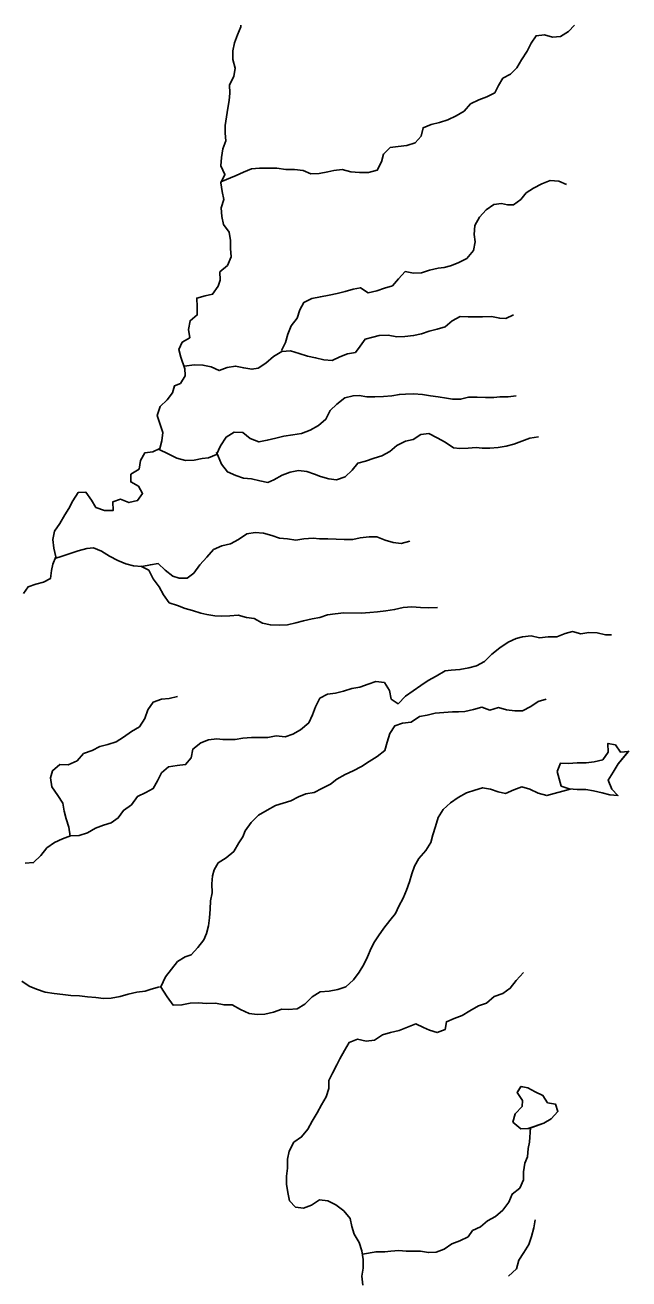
# Model space of a CAD drawing. Extents: x 0 to 34, y 0 to 22.
# Drawn here: x 14.298 to 15.247, y 8.496 to 10.465 of the extents above; entities that cross this region are included whole.
import ezdxf

# ---------------------------------------------------------------- set-up
doc = ezdxf.new("R2010")
doc.units = 0
doc.layers.add('GM_X_Minor_Lake', color=7, linetype='Continuous')
doc.layers.add('GM_X_Minor_River', color=7, linetype='Continuous')

msp = doc.modelspace()

# ---------------------------------------------------------------- linework, layer by layer
at = {"layer": 'GM_X_Minor_Lake'}
for points in [[(15.2466, 9.3241), (15.2338, 9.323), (15.2261, 9.3343), (15.2142, 9.3365), (15.2147, 9.3228), (15.2061, 9.3106), (15.1928, 9.3078), (15.1799, 9.3062), (15.1662, 9.3061), (15.1525, 9.3052), (15.1396, 9.3055), (15.1343, 9.2925), (15.1408, 9.2697)], [(15.246, 9.324), (15.2338, 9.323), (15.2261, 9.3343), (15.2142, 9.3365), (15.2147, 9.3228), (15.2061, 9.3106), (15.1928, 9.3078), (15.1799, 9.3062), (15.1662, 9.3061), (15.1525, 9.3052), (15.1396, 9.3055), (15.1343, 9.2925), (15.1408, 9.2695)], [(15.1406, 9.2697), (15.1532, 9.2653), (15.1658, 9.2642), (15.1795, 9.264), (15.1916, 9.2621), (15.2054, 9.2588), (15.2172, 9.2559), (15.2301, 9.2548), (15.2202, 9.265), (15.2147, 9.2787), (15.2226, 9.2913), (15.2305, 9.3047), (15.2473, 9.3249)], [(15.1408, 9.2697), (15.1532, 9.2653), (15.1658, 9.2642), (15.1795, 9.264), (15.1916, 9.2621), (15.2054, 9.2588), (15.2172, 9.2559), (15.2301, 9.2548), (15.2202, 9.265), (15.2147, 9.2787), (15.2226, 9.2913), (15.2305, 9.3047), (15.2466, 9.3241)], [(15.0776, 8.7976), (15.0718, 8.7882), (15.0799, 8.776), (15.0793, 8.7665), (15.0683, 8.755), (15.065, 8.7417), (15.0776, 8.7315), (15.0891, 8.7316)], [(15.0775, 8.7975), (15.0718, 8.7882), (15.0799, 8.776), (15.0793, 8.7665), (15.0683, 8.755), (15.065, 8.7417), (15.0776, 8.7315), (15.0909, 8.7316)], [(15.0891, 8.7316), (15.1137, 8.7402), (15.1251, 8.7471), (15.1356, 8.7586), (15.1321, 8.77), (15.1195, 8.7722), (15.1122, 8.7839), (15.1, 8.7895), (15.0885, 8.7959), (15.0776, 8.7976)], [(15.0905, 8.7321), (15.1137, 8.7402), (15.1251, 8.7471), (15.1356, 8.7586), (15.1321, 8.77), (15.1195, 8.7722), (15.1122, 8.7839), (15.1, 8.7895), (15.0885, 8.7959), (15.0781, 8.7976)]]:
    msp.add_lwpolyline(points, dxfattribs=at)
at = {"layer": 'GM_X_Minor_River'}
for points in [[(14.5493, 9.9251), (14.543, 9.9431), (14.5398, 9.9552), (14.5454, 9.9667), (14.5572, 9.9736), (14.5552, 9.9865), (14.5577, 10.0003), (14.569, 10.0095), (14.5686, 10.0224), (14.5681, 10.0361), (14.5814, 10.0396), (14.5931, 10.042), (14.6018, 10.0546), (14.6047, 10.0642), (14.6046, 10.0771), (14.6163, 10.0871), (14.6223, 10.1009), (14.6211, 10.1138), (14.6214, 10.1264), (14.619, 10.1397), (14.6101, 10.1514), (14.6077, 10.1639), (14.6065, 10.1776), (14.6106, 10.1906), (14.6082, 10.2035), (14.6062, 10.2168), (14.6125, 10.2298), (14.606, 10.2435), (14.607, 10.2568), (14.6092, 10.2702), (14.614, 10.2828), (14.6128, 10.2949), (14.6127, 10.3071), (14.6148, 10.3208), (14.617, 10.3342), (14.6192, 10.3464), (14.6199, 10.3578), (14.6198, 10.3711), (14.6265, 10.3837), (14.6283, 10.3971), (14.6251, 10.4107), (14.6247, 10.4244), (14.6276, 10.437), (14.6324, 10.4492), (14.6373, 10.4622), (14.6374, 10.4647)], [(14.6062, 10.2187), (14.63, 10.2284), (14.6418, 10.2335), (14.6543, 10.2389), (14.6668, 10.2401), (14.6805, 10.2402), (14.6942, 10.24), (14.7079, 10.2378), (14.7216, 10.2379), (14.7353, 10.2365), (14.7476, 10.2312), (14.7605, 10.2317), (14.7742, 10.2345), (14.7836, 10.2365), (14.7966, 10.2377), (14.8103, 10.2344), (14.824, 10.233), (14.8381, 10.2331), (14.8517, 10.237), (14.8585, 10.25), (14.8618, 10.2622), (14.872, 10.2722), (14.8845, 10.2742), (14.8982, 10.2758), (14.9115, 10.2797), (14.9209, 10.2904), (14.9238, 10.3034), (14.9363, 10.3088), (14.9496, 10.3116), (14.9625, 10.3159), (14.9758, 10.3221), (14.9883, 10.3294), (14.9985, 10.3409), (15.0114, 10.3475), (15.0239, 10.3521), (15.0364, 10.3583), (15.0424, 10.3698), (15.0491, 10.3812), (15.0612, 10.3874), (15.071, 10.3974), (15.0786, 10.41), (15.0872, 10.4238), (15.0936, 10.4364), (15.1015, 10.4479), (15.1148, 10.4495), (15.127, 10.4458), (15.1399, 10.4467), (15.1524, 10.4544), (15.1616, 10.4647)], [(14.7015, 9.9534), (14.7075, 9.9664), (14.7115, 9.9794), (14.7164, 9.9923), (14.7262, 10.0046), (14.7303, 10.0176), (14.7362, 10.029), (14.7491, 10.0352), (14.7624, 10.038), (14.7761, 10.0404), (14.7886, 10.0431), (14.8015, 10.0463), (14.8141, 10.0502), (14.8254, 10.0522), (14.8373, 10.0443), (14.851, 10.0474), (14.8631, 10.0517), (14.8756, 10.0552), (14.8854, 10.066), (14.8956, 10.0775), (14.9086, 10.0753), (14.9215, 10.0758), (14.934, 10.0797), (14.9477, 10.0828), (14.9572, 10.084), (14.9667, 10.0864), (14.9788, 10.0914), (14.9924, 10.098), (15.003, 10.1106), (15.0055, 10.1244), (15.0039, 10.1358), (15.0053, 10.1499), (15.0125, 10.1629), (15.023, 10.1747), (15.0351, 10.1828), (15.0469, 10.1844), (15.0564, 10.1826), (15.0659, 10.1823), (15.0773, 10.1908), (15.0859, 10.2015), (15.0973, 10.2088), (15.1106, 10.2154), (15.1234, 10.2204), (15.1371, 10.2198), (15.1494, 10.2141)], [(14.5485, 9.929), (14.5647, 9.931), (14.5777, 9.9308), (14.5906, 9.9278), (14.6036, 9.9222), (14.6157, 9.9269), (14.629, 9.9292), (14.642, 9.9263), (14.6549, 9.9241), (14.6644, 9.9257), (14.6765, 9.9338), (14.689, 9.9442), (14.7019, 9.9523), (14.7156, 9.9531), (14.7293, 9.949), (14.7423, 9.945), (14.7548, 9.9424), (14.7678, 9.9391), (14.7807, 9.938), (14.7932, 9.9438), (14.805, 9.9485), (14.8175, 9.9505), (14.8247, 9.9604), (14.8326, 9.9712), (14.8451, 9.9747), (14.855, 9.977), (14.8687, 9.9775), (14.8824, 9.9753), (14.8953, 9.9754), (14.909, 9.9771), (14.9211, 9.9798), (14.9333, 9.9841), (14.9462, 9.9869), (14.9583, 9.9908), (14.9696, 10.0004), (14.9821, 10.0073), (14.9947, 10.0067), (15.0042, 10.0063), (15.0171, 10.0064), (15.0312, 10.0069), (15.0442, 10.0044), (15.0537, 10.0037), (15.0658, 10.0095)], [(14.2957, 9.572), (14.3032, 9.5827), (14.3153, 9.5869), (14.3275, 9.5897), (14.3381, 9.5955), (14.3399, 9.6084), (14.3421, 9.618), (14.3469, 9.6298), (14.3434, 9.6431), (14.3418, 9.6568), (14.3447, 9.6698), (14.353, 9.682), (14.3609, 9.6954), (14.3669, 9.7053), (14.3736, 9.7176), (14.3819, 9.7309), (14.394, 9.731), (14.4029, 9.7185), (14.4098, 9.7072), (14.4232, 9.7023), (14.4369, 9.7024), (14.4364, 9.7161), (14.4485, 9.72), (14.4615, 9.7148), (14.4752, 9.718), (14.4831, 9.7291), (14.4765, 9.7408), (14.4643, 9.7472), (14.4646, 9.7594), (14.4774, 9.7675), (14.48, 9.7808), (14.4867, 9.793), (14.4993, 9.7947), (14.5099, 9.7997), (14.5132, 9.8119), (14.5146, 9.8248), (14.5103, 9.8389), (14.5057, 9.8518), (14.5105, 9.8655), (14.5214, 9.8763), (14.5301, 9.887), (14.533, 9.8984), (14.5425, 9.9016), (14.5497, 9.9138), (14.5492, 9.926)], [(14.5079, 9.7988), (14.5244, 9.791), (14.5366, 9.7847), (14.5503, 9.781), (14.564, 9.7814), (14.5769, 9.7838), (14.5868, 9.785), (14.5993, 9.7905), (14.6057, 9.8042), (14.6143, 9.8176), (14.6268, 9.8253), (14.6405, 9.825), (14.652, 9.8152), (14.6657, 9.81), (14.679, 9.8128), (14.6923, 9.8159), (14.7052, 9.8191), (14.7189, 9.8211), (14.733, 9.8235), (14.7466, 9.8285), (14.7595, 9.8359), (14.7712, 9.8458), (14.7776, 9.8592), (14.7881, 9.8696), (14.801, 9.8792), (14.8139, 9.8827), (14.8234, 9.8828), (14.8356, 9.881), (14.8481, 9.8807), (14.8618, 9.8812), (14.8747, 9.8824), (14.8865, 9.8848), (14.896, 9.8849), (14.9089, 9.8857), (14.9227, 9.8843), (14.9356, 9.8825), (14.9474, 9.8811), (14.9604, 9.8789), (14.9703, 9.877), (14.9828, 9.8771), (14.9953, 9.8803), (15.009, 9.8804), (15.022, 9.8797), (15.0349, 9.8798), (15.0444, 9.8807), (15.0573, 9.8808), (15.0703, 9.8824)], [(14.5992, 9.7941), (14.6071, 9.7753), (14.6163, 9.7632), (14.6293, 9.7572), (14.6415, 9.7531), (14.6544, 9.7521), (14.6674, 9.7491), (14.6799, 9.7466), (14.6894, 9.7508), (14.7023, 9.7578), (14.7152, 9.7628), (14.7281, 9.7652), (14.741, 9.7638), (14.7533, 9.7597), (14.7628, 9.7559), (14.7758, 9.7522), (14.7879, 9.7504), (14.8012, 9.7555), (14.8122, 9.7658), (14.8212, 9.7769), (14.8333, 9.7801), (14.847, 9.7844), (14.8591, 9.7883), (14.8716, 9.7952), (14.8826, 9.8044), (14.8962, 9.8114), (14.9084, 9.8138), (14.9201, 9.8215), (14.9327, 9.8231), (14.946, 9.8167), (14.9586, 9.8096), (14.9716, 9.8009), (14.9815, 9.7995), (14.9948, 9.8003), (15.007, 9.8012), (15.0169, 9.8001), (15.0287, 9.8002), (15.0416, 9.8015), (15.0542, 9.8035), (15.0663, 9.8066), (15.0788, 9.8113), (15.0917, 9.8159), (15.1054, 9.8183)], [(14.345, 9.6271), (14.3568, 9.6307), (14.3693, 9.6349), (14.3818, 9.6388), (14.3955, 9.6428), (14.4058, 9.6436), (14.4184, 9.6387), (14.431, 9.6308), (14.444, 9.6241), (14.4569, 9.6185), (14.4688, 9.6155), (14.4817, 9.6145), (14.4954, 9.6173), (14.5075, 9.6189), (14.5186, 9.6087), (14.5305, 9.5993), (14.5404, 9.5959), (14.553, 9.596), (14.5636, 9.6041), (14.573, 9.6171), (14.5839, 9.629), (14.5945, 9.6412), (14.6073, 9.647), (14.621, 9.6502), (14.6335, 9.6568), (14.6471, 9.6656), (14.66, 9.668), (14.673, 9.6666), (14.6859, 9.6632), (14.6982, 9.6591), (14.7107, 9.6577), (14.724, 9.6559), (14.7366, 9.6579), (14.751, 9.6588), (14.7609, 9.6581), (14.7742, 9.6578), (14.7872, 9.6575), (14.7997, 9.6569), (14.8134, 9.657), (14.8252, 9.6594), (14.8389, 9.661), (14.851, 9.6611), (14.864, 9.6559), (14.877, 9.6521), (14.8895, 9.6507), (14.9028, 9.6542)], [(14.4802, 9.6149), (14.4928, 9.6089), (14.4997, 9.5952), (14.5093, 9.5823), (14.5159, 9.5698), (14.5248, 9.5573), (14.5377, 9.5533), (14.5499, 9.5484), (14.5614, 9.5454), (14.5743, 9.5414), (14.5839, 9.5391), (14.5968, 9.537), (14.6063, 9.5363), (14.62, 9.5368), (14.6333, 9.538), (14.6463, 9.5343), (14.6585, 9.5329), (14.6715, 9.5257), (14.684, 9.5228), (14.6977, 9.5221), (14.711, 9.523), (14.7239, 9.5261), (14.7361, 9.5289), (14.7494, 9.532), (14.7615, 9.5344), (14.7737, 9.5387), (14.7855, 9.5403), (14.7991, 9.5416), (14.8265, 9.541), (14.8402, 9.5422), (14.8524, 9.5435), (14.8653, 9.5447), (14.879, 9.5467), (14.8926, 9.5503), (14.9063, 9.5511), (14.92, 9.5501), (14.933, 9.5494), (14.9466, 9.5503)], [(15.2201, 9.5072), (15.2106, 9.5071), (15.1972, 9.5105), (15.1843, 9.5107), (15.1718, 9.5087), (15.1588, 9.5121), (15.147, 9.5093), (15.1342, 9.5039), (15.1205, 9.5042), (15.1068, 9.5022), (15.0939, 9.5055), (15.0798, 9.5038), (15.0703, 9.5015), (15.0574, 9.4957), (15.0446, 9.4865), (15.0318, 9.4769), (15.0201, 9.465), (15.008, 9.4584), (14.9955, 9.4553), (14.9818, 9.4525), (14.9681, 9.4517), (14.9586, 9.4505), (14.9446, 9.4424), (14.9318, 9.4354), (14.9204, 9.4277), (14.8962, 9.4108), (14.8846, 9.399), (14.8735, 9.4061), (14.8711, 9.4198), (14.863, 9.4322), (14.8497, 9.434), (14.8375, 9.4298), (14.8243, 9.4251), (14.8121, 9.4227), (14.7985, 9.4188), (14.7863, 9.4157), (14.7734, 9.4141), (14.7613, 9.4075), (14.755, 9.3942), (14.7501, 9.3816), (14.7442, 9.369), (14.7313, 9.3579), (14.7192, 9.3513), (14.7071, 9.3467), (14.693, 9.3485), (14.6801, 9.3461), (14.6543, 9.3459), (14.6406, 9.3446), (14.6285, 9.3426), (14.6186, 9.3429), (14.6091, 9.3425), (14.5996, 9.3439), (14.5866, 9.3423), (14.5745, 9.3377), (14.5621, 9.3277), (14.5591, 9.314), (14.5505, 9.3033), (14.5376, 9.3017), (14.5239, 9.3), (14.5126, 9.2904), (14.5066, 9.2779), (14.4999, 9.2656), (14.4881, 9.2595), (14.4749, 9.2533), (14.4655, 9.2403), (14.453, 9.2315), (14.4448, 9.2196), (14.4334, 9.2119), (14.4217, 9.208), (14.4088, 9.2037), (14.3963, 9.196), (14.3834, 9.1921), (14.3698, 9.1913), (14.3572, 9.187), (14.3448, 9.1812), (14.3327, 9.1728), (14.3229, 9.1605), (14.3116, 9.1494), (14.2983, 9.1485)], [(14.5378, 9.4104), (14.5249, 9.4072), (14.5127, 9.406), (14.4994, 9.4013), (14.4912, 9.3895), (14.4864, 9.3758), (14.4781, 9.3628), (14.4656, 9.3551), (14.4528, 9.3466), (14.4414, 9.3393), (14.4286, 9.335), (14.416, 9.3315), (14.4039, 9.3253), (14.3903, 9.3207), (14.3801, 9.3092), (14.3661, 9.303), (14.3532, 9.3033), (14.3415, 9.2937), (14.3385, 9.2823), (14.3406, 9.2686), (14.3498, 9.255), (14.3579, 9.2429), (14.3599, 9.23), (14.3631, 9.2182), (14.367, 9.2053), (14.3691, 9.1912)], [(15.1175, 9.4061), (15.1046, 9.4026), (15.0929, 9.3945), (15.0801, 9.3879), (15.0679, 9.3878), (15.055, 9.3892), (15.0424, 9.393), (15.0287, 9.3887), (15.0162, 9.3935), (15.0029, 9.39), (14.9892, 9.3868), (14.9797, 9.386), (14.9702, 9.3863), (14.9565, 9.3851), (14.9429, 9.3842), (14.93, 9.3811), (14.9182, 9.3791), (14.905, 9.3702), (14.8917, 9.3682), (14.8795, 9.3643), (14.8717, 9.3521), (14.8676, 9.3384), (14.8639, 9.3254), (14.8515, 9.3159), (14.839, 9.3082), (14.8269, 9.3005), (14.814, 9.2935), (14.8015, 9.2877), (14.7883, 9.2804), (14.7781, 9.2727), (14.7648, 9.2658), (14.7524, 9.2596), (14.7394, 9.2576), (14.7281, 9.2526), (14.716, 9.2464), (14.7038, 9.2429), (14.6917, 9.239), (14.6789, 9.2317), (14.6652, 9.224), (14.6535, 9.2125), (14.6442, 9.1995), (14.6404, 9.1899), (14.6341, 9.1804), (14.6262, 9.167), (14.6145, 9.1571), (14.602, 9.149), (14.5953, 9.1379), (14.5931, 9.1284), (14.5921, 9.1162), (14.5922, 9.1022), (14.59, 9.0892), (14.589, 9.0763), (14.588, 9.0626), (14.5865, 9.05), (14.5836, 9.0379), (14.5795, 9.0279), (14.5697, 9.0161), (14.5592, 9.0046), (14.5497, 9.0015), (14.538, 8.9942), (14.5282, 8.9823), (14.5192, 8.9701), (14.5119, 8.9543)], [(15.1547, 9.2647), (15.1181, 9.2548), (15.1048, 9.2585), (15.0918, 9.2645), (15.0788, 9.2682), (15.0663, 9.2635), (15.0535, 9.2577), (15.0416, 9.2607), (15.0298, 9.2648), (15.0173, 9.267), (15.0051, 9.2634), (14.9922, 9.2588), (14.979, 9.2515), (14.9669, 9.2434), (14.9552, 9.233), (14.9473, 9.22), (14.9433, 9.2063), (14.9392, 9.193), (14.9359, 9.1808), (14.928, 9.1682), (14.9171, 9.156), (14.9104, 9.1437), (14.9059, 9.1319), (14.9026, 9.1194), (14.8978, 9.106), (14.8926, 9.0938), (14.8858, 9.0812), (14.8806, 9.0694), (14.8716, 9.0583), (14.8622, 9.0465), (14.8539, 9.0346), (14.8476, 9.0251), (14.8423, 9.0151), (14.8364, 9.0014), (14.8308, 8.9892), (14.8236, 8.9774), (14.8146, 8.9651), (14.8026, 8.9544), (14.7897, 8.9501), (14.776, 8.9474), (14.7623, 8.9465), (14.7495, 8.9384), (14.7382, 8.9273), (14.7257, 8.9196), (14.712, 8.9187), (14.7017, 8.9194), (14.6889, 8.9144), (14.6752, 8.9116), (14.663, 8.9111), (14.6505, 8.9126), (14.6371, 8.9189), (14.6238, 8.926), (14.6112, 8.9259), (14.5975, 8.9289), (14.5838, 8.9284), (14.5701, 8.9294), (14.5576, 8.9286), (14.5447, 8.9258), (14.531, 8.9257), (14.5218, 8.9386), (14.5113, 8.9549)], [(14.293, 8.9634), (14.3048, 8.9555), (14.3163, 8.9506), (14.33, 8.9461), (14.3441, 8.944), (14.3578, 8.9425), (14.37, 8.9407), (14.3837, 8.9401), (14.3966, 8.9387), (14.4096, 8.9376), (14.4217, 8.9362), (14.4339, 8.9367), (14.448, 8.939), (14.4605, 8.9426), (14.4738, 8.9457), (14.4871, 8.9477), (14.4966, 8.9505), (14.5098, 8.9544)], [(15.0818, 8.9767), (15.0701, 8.9641), (15.0607, 8.9522), (15.049, 8.9438), (15.0354, 8.9391), (15.0233, 8.9287), (15.0108, 8.9245), (14.9975, 8.9168), (14.9854, 8.9094), (14.9725, 8.9048), (14.9604, 8.8994), (14.9583, 8.8872), (14.9458, 8.8825), (14.9339, 8.8862), (14.9244, 8.8903), (14.9126, 8.896), (14.8993, 8.8909), (14.886, 8.8855), (14.8724, 8.8827), (14.8599, 8.8788), (14.8474, 8.8704), (14.8345, 8.8688), (14.8208, 8.8721), (14.8075, 8.867), (14.8004, 8.8544), (14.7929, 8.8414), (14.7884, 8.8319), (14.7813, 8.8189), (14.7757, 8.8071), (14.7758, 8.7946), (14.7714, 8.7816), (14.7643, 8.769), (14.7575, 8.7564), (14.7497, 8.7434), (14.7429, 8.7308), (14.7328, 8.7186), (14.7207, 8.7102), (14.7132, 8.6964), (14.711, 8.6835), (14.7108, 8.6698), (14.7094, 8.6572), (14.7091, 8.6443), (14.7111, 8.6314), (14.7139, 8.6181), (14.7235, 8.6083), (14.7361, 8.6065), (14.7486, 8.6112), (14.761, 8.62), (14.774, 8.6182), (14.7866, 8.6118), (14.7992, 8.6024), (14.8092, 8.5907), (14.8116, 8.5778), (14.8155, 8.5661), (14.8236, 8.5528), (14.8275, 8.5399), (14.8295, 8.5263), (14.8296, 8.5126), (14.8278, 8.4997), (14.8291, 8.486)], [(15.0927, 8.7334), (15.0913, 8.7103), (15.0888, 8.7004), (15.0877, 8.6871), (15.0837, 8.6776), (15.0815, 8.6639), (15.0816, 8.6514), (15.0756, 8.6384), (15.0639, 8.6288), (15.0587, 8.6162), (15.0493, 8.6036), (15.0376, 8.5936), (15.0248, 8.5867), (15.0138, 8.5775), (15.0017, 8.5717), (14.9946, 8.5618), (14.9817, 8.5552), (14.9688, 8.5509), (14.9571, 8.5421), (14.9442, 8.5374), (14.9321, 8.5369), (14.9199, 8.5391), (14.9069, 8.5394), (14.8971, 8.5393), (14.8857, 8.5404), (14.8731, 8.5392), (14.8636, 8.5379), (14.8499, 8.5382), (14.8288, 8.5344)], [(15.0582, 8.5), (15.0707, 8.5115), (15.0744, 8.5252), (15.0819, 8.5371), (15.0901, 8.5497), (15.0942, 8.5623), (15.0979, 8.576), (15.1001, 8.5886)]]:
    msp.add_lwpolyline(points, dxfattribs=at)

doc.saveas('drawing.dxf')
